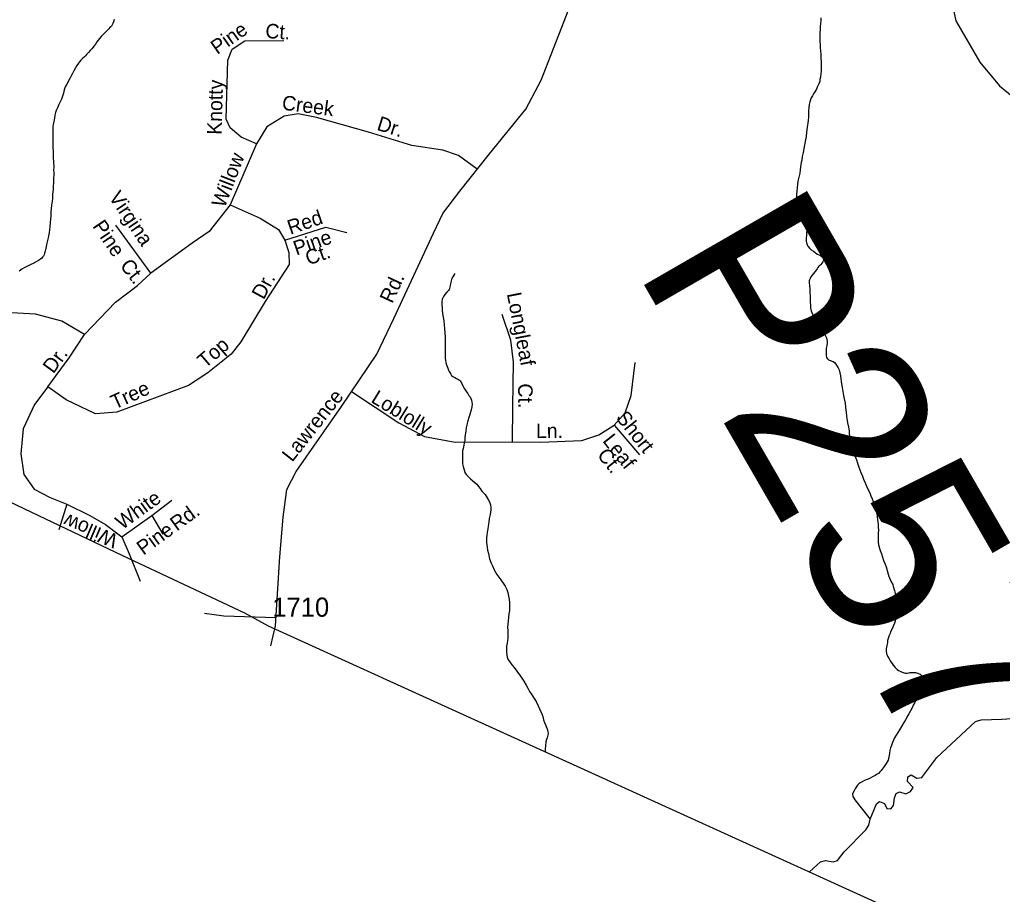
# Model space of a CAD drawing. Extents: x 2056842 to 2160602, y 826753 to 1016856.
# Drawn here: x 2115543 to 2121968, y 832817 to 838538 of the extents above; entities that cross this region are included whole.
import ezdxf

# ---------------------------------------------------------------- set-up
doc = ezdxf.new("R2010")
doc.units = 0
for name, color, linetype in [('Exist Boundary Political CountyLine', 7, 'Continuous'), ('Exist Hydrographic Creek Single Shore', 7, 'Continuous'), ('Exist Hydrographic Misc Water Feature', 7, 'Continuous'), ('Exist Road Non-System Type 51', 7, 'Continuous'), ('Exist Road Non-System Type 51 Label', 7, 'Continuous'), ('Exist Road Secondary Structure Pipe Number Label', 7, 'Continuous'), ('Exist Road Secondary Type 51 Attributed', 7, 'Continuous'), ('Exist Road Secondary Type 51 Label', 7, 'Continuous'), ('Exist Road Secondary Type 51 Number Label', 7, 'Continuous')]:
    doc.layers.add(name, color=color, linetype=linetype)

msp = doc.modelspace()

# ---------------------------------------------------------------- linework, layer by layer
at = {"layer": 'Exist Boundary Political CountyLine'}
msp.add_lwpolyline([(2102162, 841868.8), (2110170.3, 837920.8), (2110936.9, 837538.4), (2113401.3, 836382.3), (2113845.4, 836165.5), (2114325.1, 835933.8), (2116216.5, 835032.6), (2117012.9, 834657.8), (2117168.3, 834572.5), (2123082.8, 831883.9), (2127502, 829978.1), (2130799, 828547.5), (2131147.1, 828402.1), (2131915.4, 828068), (2133839.4, 827270.1)], dxfattribs=at)
at = {"layer": 'Exist Hydrographic Creek Single Shore'}
for points in [[(2120781.9, 838549.5), (2120780.5, 838535.5), (2120778.4, 838513.1), (2120776.4, 838491), (2120776.8, 838473.1), (2120774.8, 838455.2), (2120775.2, 838437.3), (2120775.4, 838413.3), (2120775.4, 838395.4), (2120775.8, 838374.7), (2120776, 838355.2), (2120778, 838335.4), (2120780.1, 838311.6), (2120781.9, 838287), (2120782.5, 838262.9), (2120783, 838239.3), (2120783, 838219.4), (2120783, 838201.6), (2120781.3, 838183.6), (2120779.3, 838161.6), (2120775.6, 838146.7), (2120773.7, 838132.8), (2120765.5, 838114.9), (2120757.9, 838097), (2120752.2, 838083.3), (2120742.4, 838066.9), (2120733.9, 838052.4), (2120726.4, 838040.1), (2120718.6, 838026.7), (2120712.8, 838014.2), (2120708.7, 838000.6), (2120704.8, 837982.5), (2120703.2, 837964.5), (2120700.7, 837942.6), (2120700.9, 837921), (2120699.7, 837898.1), (2120698.1, 837880.1), (2120696, 837860.5), (2120692.1, 837834.4), (2120688.4, 837802.4), (2120685.1, 837774.5), (2120679.2, 837741.8), (2120671.6, 837706), (2120665.7, 837670), (2120659.9, 837644.1), (2120656, 837620.3), (2120652.5, 837603.8), (2120648.6, 837576), (2120647, 837555.5), (2120642.9, 837534.2), (2120639, 837517.8), (2120635.5, 837500.1), (2120631.4, 837482)], [(2120631.4, 837482), (2120629.6, 837461.6), (2120625.7, 837437.8), (2120624, 837417.4), (2120622.2, 837396.2), (2120622, 837385.6), (2120622.4, 837367.3), (2120624.7, 837347.5), (2120626.9, 837328.1), (2120629, 837311.6), (2120632.9, 837297.6), (2120639.2, 837281.6), (2120645.8, 837270.1), (2120659.3, 837251.8), (2120669.4, 837238.5), (2120677.6, 837224.3), (2120685.6, 837208.5), (2120689.9, 837187.9), (2120690.1, 837174.1), (2120690.3, 837160.3), (2120688.2, 837144.8), (2120686.8, 837128.4), (2120684.7, 837108.4), (2120685.1, 837090.5), (2120686.8, 837078), (2120690.9, 837066.5), (2120697.2, 837056.6), (2120709.1, 837041), (2120717.5, 837032.4), (2120733.3, 837023.1), (2120741.7, 837017), (2120757.5, 837004.5), (2120769.4, 836999.4), (2120778, 836994.9), (2120788.1, 836989.3), (2120795.7, 836983.3), (2120797.5, 836974.8), (2120797.7, 836963.4), (2120794.4, 836955.4), (2120788.3, 836945), (2120780.3, 836936.9), (2120774.1, 836931.3), (2120768, 836924.9), (2120762.4, 836916.5), (2120756.3, 836908.4), (2120750.4, 836900.4), (2120742.8, 836888.2), (2120732.9, 836877.1), (2120724.7, 836866.6), (2120716.7, 836856.9), (2120711, 836844.8), (2120707.5, 836836.8), (2120705, 836830.2), (2120705.2, 836818.4), (2120707.5, 836798.2), (2120709.8, 836776.7), (2120710, 836754.4), (2120712.2, 836732.2), (2120712.4, 836718.4), (2120710.6, 836702.8), (2120710.8, 836688.2), (2120712.8, 836672.4), (2120714.5, 836654.3), (2120718.8, 836634.6), (2120727, 836612.2), (2120735.2, 836594.8), (2120749.7, 836574.8), (2120763.5, 836553.2), (2120771.9, 836539.3), (2120780.1, 836525.1), (2120787.9, 836513.4), (2120793.8, 836501.1), (2120804.3, 836483.7), (2120812.5, 836469.5), (2120818.4, 836456.8), (2120820.7, 836447.2), (2120822.5, 836435.5), (2120822.7, 836419.2), (2120820.7, 836409.4), (2120819, 836397.1), (2120817, 836387.3), (2120815.4, 836369.3), (2120815.6, 836355.4), (2120815.4, 836341.6), (2120817.6, 836329.2)], [(2120817.6, 836329.2), (2120824, 836319.2), (2120832, 836313.2), (2120843.9, 836308.2), (2120854.1, 836303.7), (2120861.9, 836301.7), (2120869.9, 836296.1), (2120880.1, 836286), (2120884.3, 836277.6), (2120894.3, 836261.9), (2120900, 836247.7), (2120904.3, 836228), (2120908.7, 836208.2), (2120912.8, 836188.6), (2120915, 836171.9), (2120917.1, 836156.6), (2120921.2, 836132.5), (2120925.3, 836106.3), (2120930, 836080.9), (2120933.9, 836058.3), (2120940, 836030.7), (2120942.3, 836004.3), (2120944.5, 835984.5), (2120946.6, 835968.8), (2120949, 835948.1), (2120951.3, 835929.9), (2120953.4, 835917.1), (2120955.2, 835900.5), (2120961.6, 835872.4), (2120966.1, 835848.6), (2120966.1, 835830.7), (2120968.1, 835816.6), (2120970.2, 835798.4), (2120974.3, 835780.4), (2120978.6, 835767.2), (2120982.7, 835749.1), (2120990.7, 835725.2), (2120996.8, 835701.1), (2121005.4, 835681.2), (2121013.6, 835658.8), (2121021.4, 835637.3), (2121029.8, 835611.3), (2121042.1, 835577.4), (2121052.6, 835553.1), (2121060.8, 835532), (2121070.6, 835509.4), (2121080.7, 835487.9), (2121093, 835459.7), (2121101, 835443.9), (2121108, 835424.2), (2121115.8, 835404.4), (2121124.2, 835386), (2121129.7, 835366.1), (2121136.1, 835348.1), (2121140.4, 835330.1), (2121146.5, 835308.4), (2121148.8, 835286.2), (2121150.8, 835268.4), (2121152.9, 835252.6), (2121155.3, 835236.1), (2121155.3, 835218.2), (2121157.4, 835198.4), (2121155.9, 835178.8), (2121155.9, 835160.9), (2121155.9, 835138.6), (2121156.1, 835121.9), (2121158.4, 835104.1), (2121162.5, 835088.5), (2121168.7, 835066.1), (2121176.9, 835044.6), (2121185.1, 835022.2), (2121191.2, 835001), (2121201.3, 834976.7), (2121207.6, 834958.8), (2121222.2, 834910.7), (2121226.3, 834896.7), (2121230.2, 834886.8), (2121234.3, 834876.8), (2121240.2, 834861.3), (2121250.9, 834843.1), (2121254.8, 834831.5), (2121258.9, 834817.5), (2121262.8, 834805.1), (2121265, 834795.1), (2121267.1, 834785.4), (2121269.1, 834773.7), (2121269.1, 834761.6), (2121269.5, 834748.9), (2121271.4, 834739.3), (2121271.8, 834723.5), (2121272, 834707.2), (2121272, 834691.8), (2121272.2, 834675.1), (2121272.2, 834665.4), (2121270.2, 834653.1), (2121270.6, 834637.6), (2121268.5, 834619.7), (2121266.7, 834603.3), (2121262.8, 834590.9), (2121255.2, 834575.5)], [(2121255.2, 834575.5), (2121249.2, 834560.9), (2121245.3, 834549.4), (2121237.1, 834533.1), (2121233.7, 834522.7), (2121225.5, 834504.9), (2121222, 834490.8), (2121217.9, 834477.2), (2121216, 834463.3), (2121212.1, 834445.2), (2121208.4, 834423.1), (2121208.4, 834406.9), (2121210.7, 834392.7), (2121216.6, 834374.4), (2121226.9, 834357), (2121234.7, 834345.2), (2121239.2, 834337.2), (2121247.4, 834327.1), (2121255, 834317), (2121267.7, 834301.3), (2121273.2, 834294), (2121279.4, 834287), (2121289.4, 834281), (2121299.7, 834276.2), (2121313.4, 834270), (2121325.9, 834265.7), (2121333.7, 834263.7), (2121345.6, 834264.3), (2121357.9, 834265.7), (2121365.9, 834268.2), (2121369.6, 834268), (2121381.7, 834268.6), (2121389.7, 834268.2), (2121400, 834268.3), (2121407.5, 834266.3), (2121416, 834264.7), (2121423.5, 834260.2), (2121431.5, 834257), (2121443.6, 834245), (2121445.9, 834241), (2121453.7, 834226.9), (2121457.8, 834212.9), (2121460.2, 834201.5), (2121458.2, 834184.8), (2121450.4, 834168.5), (2121442.6, 834152.3), (2121432.8, 834138.8), (2121422.7, 834122.4), (2121412.9, 834106.5), (2121395.2, 834072.2), (2121385.4, 834054.2), (2121377.6, 834038), (2121368, 834017.9), (2121356.3, 833998.6), (2121349.7, 833987.8), (2121333.9, 833959.4), (2121324.7, 833941.7), (2121308.9, 833915.7), (2121295, 833893.9), (2121285.1, 833875.1), (2121273.2, 833857.4), (2121263.4, 833841.1), (2121256, 833825.1), (2121249.4, 833809.4), (2121242.3, 833790.7), (2121235.7, 833775.5), (2121232.4, 833757.3), (2121230.6, 833741), (2121226.7, 833713.1), (2121224.4, 833704.9), (2121220.7, 833695.3), (2121215.2, 833684.8), (2121207.2, 833672.6), (2121199.2, 833660.5), (2121189.4, 833644.1), (2121175.2, 833628), (2121167.6, 833618.6), (2121157.4, 833608), (2121145.9, 833600), (2121135.6, 833594.6), (2121119.7, 833585.7), (2121104.3, 833577.9), (2121090.1, 833571.5), (2121078, 833565.2), (2121067.2, 833560.8), (2121051.8, 833553.7), (2121038, 833547.3), (2121029.8, 833540.9), (2121020, 833531.4), (2121008.5, 833512.5), (2120998.3, 833494.9), (2120989, 833474.4), (2120990, 833457.1), (2121003.3, 833435.3), (2121104.2, 833308.8)], [(2121104.2, 833308.8), (2121145.6, 833409.7), (2121163.8, 833424.3), (2121197.8, 833412.1), (2121213.6, 833379.3), (2121237.9, 833376.9), (2121256.2, 833397.6), (2121262.2, 833448.6), (2121273.2, 833477.8), (2121296.3, 833487.5), (2121336.4, 833475.4), (2121368, 833490), (2121383.8, 833516.7), (2121348.5, 833554.4), (2121350.8, 833585), (2121371.6, 833599.4), (2121409.3, 833576.3), (2121442.1, 833582.4), (2121539.4, 833712.5), (2121791.4, 833948.5), (2121829.1, 833959.4), (2121964, 833963.1), (2122126.9, 833974)], [(2120706.1, 832964.3), (2120779.7, 833029.1), (2120812.5, 833038.8), (2120862.4, 833030.3), (2120890.3, 833037.6), (2120934.1, 833094.7), (2121075.1, 833238.2), (2121095.7, 833268.6), (2121104.2, 833308.8)]]:
    msp.add_lwpolyline(points, dxfattribs=at)
at = {"layer": 'Exist Hydrographic Misc Water Feature'}
for points in [[(2116160.7, 838540.5), (2116156.8, 838524), (2116153.3, 838513.6), (2116149.2, 838503.7), (2116143, 838495.7), (2116139.6, 838491.8), (2116133, 838486.3), (2116125.4, 838478.1), (2116115.6, 838467.4), (2116101.8, 838454.1), (2116089.7, 838440.8), (2116076, 838429.2), (2116064.3, 838415.1), (2116048.3, 838392.8), (2116038.7, 838378.8), (2116028.8, 838365.3), (2116023.7, 838358), (2116015.3, 838348.3), (2116005.2, 838336.8), (2115992.7, 838322.5), (2115984.9, 838314.3), (2115981, 838310.5), (2115973.3, 838302.3), (2115967.5, 838295.9), (2115956.8, 838286.1), (2115943.7, 838273.5), (2115933.5, 838262.1), (2115927.3, 838254.1), (2115917.3, 838239.4), (2115907.6, 838222.6), (2115898.2, 838203.7), (2115888.4, 838186.1), (2115878.3, 838165.8), (2115872.4, 838153.7), (2115851, 838117.1), (2115841.6, 838099.1), (2115835.3, 838078.9), (2115829.5, 838056.7), (2115824, 838038.9), (2115816, 838018.6), (2115807.8, 838000.8), (2115800.2, 837982.8), (2115789.9, 837962.5), (2115782.3, 837944.6), (2115777.8, 837930.6), (2115774.4, 837914.5), (2115771.1, 837894.7), (2115767, 837872.6), (2115763.1, 837852.1), (2115761, 837839.8), (2115759.8, 837821.8), (2115759.4, 837812.1), (2115760, 837790.1), (2115759.8, 837778.4), (2115759.8, 837768.6), (2115760, 837762.1), (2115759.4, 837739.9), (2115759.8, 837720.3), (2115760.6, 837702.4), (2115762.7, 837678.5), (2115763.3, 837658.6), (2115763.3, 837634.2), (2115765.5, 837608.7), (2115765.7, 837574.2), (2115765.3, 837556.8), (2115766.2, 837538.1), (2115766.4, 837526.6), (2115765.5, 837498.8), (2115764.5, 837470.1), (2115763.1, 837448.8), (2115763.1, 837428.1), (2115759, 837396.3), (2115757.3, 837368.5), (2115755.7, 837350.5), (2115752.2, 837324.3), (2115750.4, 837300.7), (2115748.1, 837282.3), (2115746.5, 837252.1), (2115744.8, 837234.1), (2115742.8, 837212.1), (2115741.1, 837184.3), (2115739.1, 837164.8), (2115735.8, 837144.2), (2115731.9, 837123.7), (2115730.1, 837112.2), (2115726.2, 837094.1), (2115721.2, 837075.4), (2115716.5, 837054.2), (2115714.7, 837042.7), (2115713, 837032.8), (2115710.6, 837024.2), (2115708.7, 837017.6), (2115706.5, 837011.9), (2115702.8, 836999.5), (2115698.5, 836991.6), (2115692.5, 836984.4), (2115687.4, 836978.7)], [(2115687.4, 836978.7), (2115679, 836971.4), (2115667.3, 836963.4), (2115650.5, 836953.8), (2115631.4, 836943.8), (2115616.1, 836935.9), (2115599.6, 836928.7), (2115585.3, 836922.3), (2115571.8, 836914.6), (2115557.6, 836906.6), (2115539.8, 836893.9)], [(2118389, 836877.9), (2118375.6, 836856), (2118369.5, 836848), (2118363.5, 836829.8), (2118361.9, 836820.3), (2118359.9, 836808), (2118356.2, 836790), (2118353.3, 836778.6), (2118350.4, 836773.8), (2118346.5, 836767.9), (2118336.5, 836756), (2118322.7, 836739.8), (2118314.7, 836727.6), (2118310.2, 836719.4), (2118305.7, 836709.1), (2118303.5, 836693.2), (2118303.1, 836673), (2118304.9, 836653.3), (2118305.5, 836639.4), (2118307.6, 836615.5), (2118311.5, 836591.4), (2118316, 836567.6), (2118318.2, 836542.9), (2118320.5, 836515), (2118322.9, 836491.1), (2118325.2, 836459.1), (2118325.2, 836425.4), (2118325.4, 836393.8), (2118325.8, 836363.3), (2118326.2, 836345.3), (2118326, 836323.8), (2118327.5, 836309), (2118330.3, 836296), (2118333.8, 836281.7), (2118337.5, 836270.2), (2118342.6, 836258), (2118347.6, 836246.3), (2118351.9, 836236.4), (2118354.9, 836229.8), (2118361.5, 836219.9), (2118367.2, 836211.3), (2118375.4, 836204), (2118387.5, 836197.7), (2118399.2, 836191.8), (2118413, 836184.9), (2118419.1, 836180.8), (2118423.4, 836176.8), (2118433.7, 836158.3), (2118441.7, 836142.4), (2118448, 836130.1), (2118455.6, 836116.8), (2118464.2, 836104.5), (2118472.4, 836092.7), (2118480.2, 836081), (2118488.2, 836070.4), (2118492.7, 836061.3), (2118496.6, 836048.9), (2118498.9, 836037.2), (2118500.7, 836023.5), (2118499.1, 836005.5), (2118495.2, 835986.6), (2118491.3, 835971), (2118485.6, 835954.8), (2118479.6, 835936.6), (2118473.9, 835914.8), (2118466.3, 835887.1), (2118462.2, 835868.3), (2118460.3, 835847), (2118456.2, 835822.5), (2118454.8, 835802.9), (2118452.9, 835786.5), (2118449.1, 835768.5), (2118447, 835754.5), (2118443.7, 835734), (2118439.4, 835718.8), (2118438, 835684.1), (2118438, 835666.2), (2118437.8, 835650.4), (2118438.2, 835632.5), (2118442.3, 835616.1), (2118446.6, 835600.5), (2118450.5, 835586.4), (2118454.8, 835576.5), (2118465, 835560.7), (2118479, 835544.8), (2118491.3, 835534.8), (2118507.1, 835522.7), (2118531.7, 835499.5), (2118543.8, 835485.1), (2118553.6, 835471), (2118565.5, 835455), (2118585.8, 835431.7), (2118606.5, 835400.1), (2118614.3, 835383.5), (2118620.5, 835363.9), (2118622.9, 835348.1), (2118622.7, 835331.9), (2118621.1, 835316.4), (2118619, 835302.5), (2118613.5, 835276.1)], [(2118613.5, 835276.1), (2118609.8, 835251.5), (2118605.9, 835225.4), (2118604.1, 835207.3), (2118600.2, 835185.6), (2118596.5, 835163.5), (2118594.4, 835149.6), (2118594.8, 835133.7), (2118594.6, 835117.5), (2118597.1, 835103.4), (2118599.2, 835088), (2118602.4, 835068.9), (2118608.8, 835046), (2118613.7, 835022.1), (2118615.8, 835012.1), (2118621.7, 834993.7), (2118626.2, 834982.5), (2118633.6, 834965.2), (2118644.5, 834939.1), (2118654.3, 834924.3), (2118662.5, 834910), (2118675, 834892.7), (2118689, 834874.4), (2118705.4, 834852.8), (2118717.3, 834832.8), (2118727.7, 834811.3), (2118735.7, 834790.6), (2118739.8, 834766.9), (2118743.7, 834746.8), (2118746.2, 834723.3), (2118746.8, 834700.9), (2118744.9, 834674.8), (2118740.8, 834652.7), (2118739, 834629), (2118737.2, 834607), (2118735.5, 834582.9), (2118733.5, 834562.5), (2118733.9, 834544.6), (2118733.9, 834524.7), (2118733.9, 834506.9), (2118734.3, 834491.4), (2118732.4, 834477.5), (2118730.6, 834461.1), (2118726.7, 834440.6), (2118725.3, 834421), (2118725.1, 834404.3), (2118727.5, 834383.3), (2118729.8, 834369.2), (2118735.5, 834354.9), (2118745.6, 834339.2), (2118761.8, 834319.2), (2118776.7, 834301.6), (2118793.9, 834277.5), (2118818.4, 834243.3), (2118838.7, 834211.9), (2118855.3, 834186.2), (2118865.1, 834166.1), (2118877, 834144), (2118891.8, 834122.3), (2118906.9, 834098.1), (2118919.9, 834079.1), (2118933.8, 834051), (2118944.5, 834025.1), (2118956.6, 833998.4), (2118962.7, 833981.3), (2118968.7, 833958.9), (2118975, 833940.9), (2118981.4, 833924.9), (2118989.6, 833903), (2118993.5, 833893), (2118996.7, 833880.4), (2118998, 833871.7), (2118995.7, 833859), (2118992, 833841.3), (2118988.1, 833828.9), (2118984.2, 833815.3), (2118980.5, 833787.5), (2118978.7, 833767.1), (2118979.7, 833749.1)]]:
    msp.add_lwpolyline(points, dxfattribs=at)
at = {"layer": 'Exist Road Non-System Type 51'}
for p, q in [((2117091.3, 837727.2), (2116919.9, 837327.1)), ((2116401.7, 836879.2), (2116173.2, 837195.1)), ((2119430, 835885.7), (2119596.2, 835692.4)), ((2116406.9, 835294.4), (2116537.8, 835396.3)), ((2115851.3, 835368.2), (2115799.4, 835201.9)), ((2116210.6, 835156.2), (2116406.9, 835294.4)), ((2116406.9, 835294.4), (2116479.6, 835173.9))]:
    msp.add_line(p, q, dxfattribs=at)
for points in [[(2121308.6, 839366.1), (2121334.6, 839244.5), (2121577.6, 838783.1), (2121615, 838710.3), (2121639.9, 838641.7), (2121663.8, 838530.6), (2121819.6, 838260.4), (2121948.4, 838104.5), (2122139.5, 837950.7), (2122207, 837891.4), (2122248.5, 837427.9)], [(2117091.3, 837727.2), (2116990.5, 837769.8), (2116919.9, 837830.1), (2116892.9, 837888.3), (2116905.4, 838272.8), (2116933.4, 838344.5), (2117014.4, 838400.6), (2117269.9, 838402.7)], [(2118535.3, 837560.1), (2118413.3, 837649.3), (2118309.4, 837684.6), (2118108, 837715.8), (2117823.4, 837803.1), (2117483.8, 837897.7), (2117363.4, 837922.6), (2117272, 837908.1), (2117159.8, 837837.4), (2117091.3, 837727.2)], [(2116919.9, 837327.1), (2116781.8, 837153.6), (2116671.7, 837076.7), (2116401.7, 836879.2)], [(2116919.9, 837327.1), (2117116.2, 837240.9), (2117234.6, 837166.1), (2117277.2, 837096.4)], [(2117277.2, 837096.4), (2117545.1, 837181.6), (2117682.2, 837146.3)], [(2117277.2, 837096.4), (2117302.1, 837015.4), (2117306.3, 836936.4), (2117148.4, 836695.3), (2116989.5, 836430.3), (2116925.1, 836351.3), (2116773.5, 836228.7), (2116646.8, 836145.5), (2116179.5, 835970.9), (2116039.3, 835959.5), (2115848.2, 836051), (2115727.7, 836136.2)], [(2115966.6, 836479.1), (2116169.1, 836690.1), (2116314.5, 836800.2), (2116401.7, 836879.2)], [(2115966.6, 836479.1), (2115819.1, 836566.4), (2115646.7, 836612.1), (2115333.1, 836628.8), (2114578.1, 836679.7)], [(2118765.4, 835777.6), (2118767.4, 836006.3), (2118771.6, 836297.3), (2118753.9, 836441.7), (2118697.8, 836610.1)], [(2115727.7, 836136.2), (2115866.9, 836327.4), (2115966.6, 836479.1)], [(2119430, 835885.7), (2119502.7, 835966.8), (2119540.1, 836081.1), (2119567.1, 836295.2)], [(2115727.7, 836136.2), (2115640.5, 836021.9), (2115565.7, 835861.8), (2115551.2, 835697.6), (2115569.9, 835562.5), (2115637.4, 835468), (2115743.3, 835411.8), (2115851.3, 835368.2)], [(2117713.9, 836105.7), (2118022.8, 835901.3), (2118189, 835811.9), (2118390.5, 835774.5), (2118765.4, 835777.6)], [(2118765.4, 835777.6), (2118948.1, 835775.6), (2119218.1, 835786), (2119330.3, 835823.4), (2119430, 835885.7)], [(2115851.3, 835368.2), (2116002.9, 835295.4), (2116104.7, 835235.2), (2116210.6, 835156.2)], [(2116210.6, 835156.2), (2116259.4, 835045), (2116331.8, 834864.8)], [(2116750.8, 834657.2), (2116877.9, 834639.2), (2117218.3, 834627.9)]]:
    msp.add_lwpolyline(points, dxfattribs=at)
at = {"layer": 'Exist Road Secondary Type 51 Attributed'}
msp.add_lwpolyline([(2117185, 834442.7), (2117214.9, 834573.2), (2117243.4, 835023.7), (2117266.3, 835283.5), (2117290.7, 835464.8), (2117350.9, 835582.3), (2117648.4, 836007.8), (2117877.9, 836350.8), (2117989.6, 836583), (2118249.7, 837141.6), (2118310, 837271.5), (2118420, 837416), (2118615.8, 837660.7), (2118851.5, 837952.7), (2118951.8, 838142.4), (2119133, 838607.5)], dxfattribs=at)

# ---------------------------------------------------------------- texts
at = {"layer": 'Exist Road Non-System Type 51 Label'}
for s, rotation, p in [('Pine', 35.00948, (2116834.9, 838307.1)), ('Ct.', 356.18375, (2117147.5, 838418.7)), ('Knotty', 88.49359, (2116863.6, 837784.6)), ('Creek', 352.56356, (2117254.3, 837950.4)), ('Dr.', 342.54192, (2117872.5, 837818.8)), ('Willow', 68.83152, (2116883.2, 837301.9)), ('Virgina', 304.02836, (2116122, 837377)), ('Red', 19.15147, (2117313.1, 837130.6)), ('Pine', 304.02836, (2116016.3, 837187.7)), ('Pine', 19.15147, (2117352.3, 836994.7)), ('Ct.', 19.15147, (2117430.6, 836930.4)), ('Ct.', 307.80447, (2116194.9, 836927.8)), ('Dr.', 61.54191, (2117138.3, 836702)), ('Longleaf', 281.06337, (2118727.9, 836745.6)), ('Top', 40.72968, (2116756.2, 836253.9)), ('Dr.', 53.60204, (2115763.3, 836217.8)), ('Tree', 24.31887, (2116165, 835986.8)), ('Ct.', 270.77558, (2118801.4, 836158.3)), ('Loblolly', 328.47905, (2117834.2, 836040.1)), ('Short', 308.32703, (2119436.8, 835933.3)), ('Ln.', 0.61648, (2118919.4, 835801)), ('Leaf', 308.32703, (2119350.1, 835782.5)), ('Ct.', 308.89541, (2119314, 835688.5)), ('White', 35.91538, (2116213.8, 835198.8)), ('Rd.', 35.91538, (2116570.5, 835190)), ('Willow', 156.88238, (2116194.4, 835165.1)), ('Pine', 35.91538, (2116352.2, 835031.9))]:
    msp.add_text(s, height=95, rotation=rotation, dxfattribs=at).set_placement(p)
at = {"layer": 'Exist Road Secondary Structure Pipe Number Label'}
msp.add_text('P257', height=1230.31, rotation=300, dxfattribs=at).set_placement((2119557.9, 836919.4))
at = {"layer": 'Exist Road Secondary Type 51 Label'}
for s, rotation, p in [('Rd.', 65.04814, (2117978.9, 836676.9)), ('Lawrence', 51.6934, (2117324.6, 835639.7))]:
    msp.add_text(s, height=95, rotation=rotation, dxfattribs=at).set_placement(p)
at = {"layer": 'Exist Road Secondary Type 51 Number Label'}
msp.add_text('1710', height=125, dxfattribs=at).set_placement((2117195, 834633.1))

doc.saveas('drawing.dxf')
